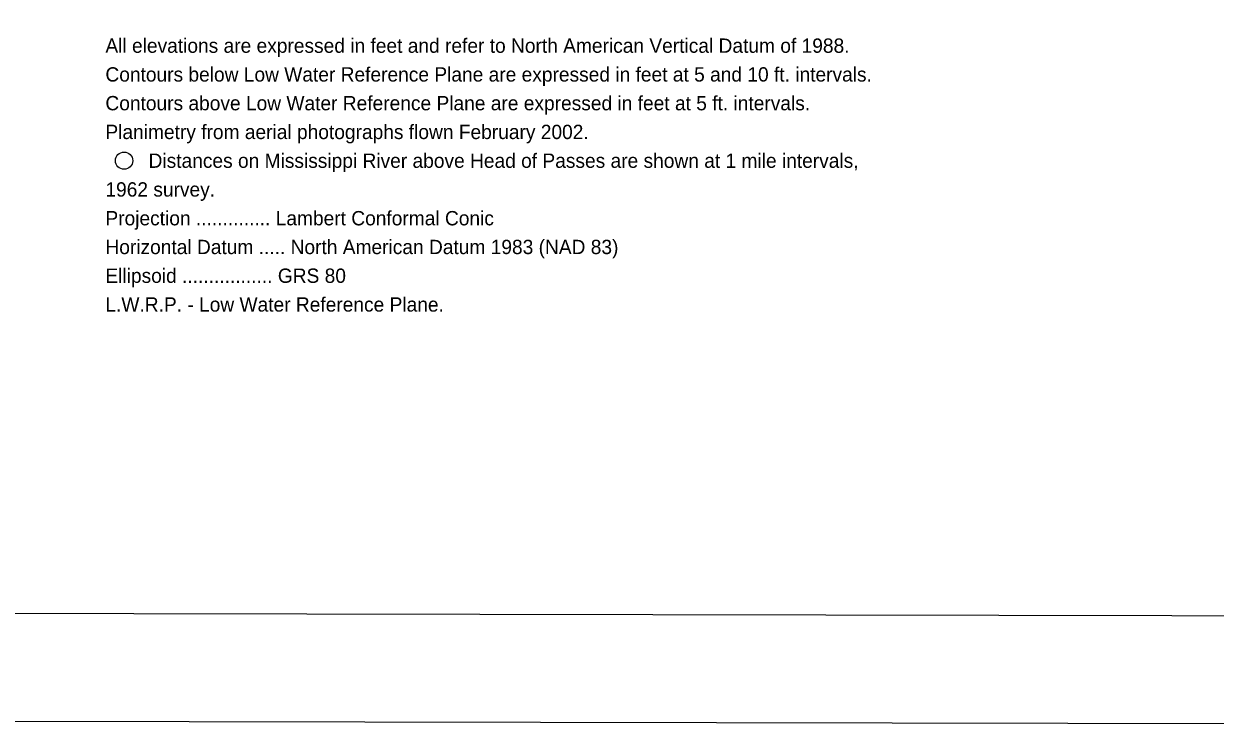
# Model space of a CAD drawing. Extents: x 3192986 to 3230865, y 867483 to 892886.
# Drawn here: x 3196687 to 3203592, y 868067 to 872173 of the extents above; entities that cross this region are included whole.
import ezdxf

# ---------------------------------------------------------------- set-up
doc = ezdxf.new("R2010")
doc.units = 0
for name, color, linetype in [('G-ANNO-NPLT', 7, 'Continuous'), ('V-ANNO-NOTE', 7, 'Continuous'), ('V-ANNO-SYMB', 7, 'Continuous')]:
    doc.layers.add(name, color=color, linetype=linetype)

msp = doc.modelspace()

# ---------------------------------------------------------------- linework, layer by layer
at = {"layer": 'G-ANNO-NPLT'}
msp.add_lwpolyline([(3193569.6, 868136), (3230236.2, 868066.7), (3230281.9, 892233.3), (3193615.3, 892302.6)], close=True, dxfattribs=at)
at = {"layer": 'V-ANNO-NOTE'}
msp.add_circle((3197268.5, 871379.5), 50, dxfattribs=at)
at = {"layer": 'V-ANNO-SYMB'}
msp.add_lwpolyline([(3196320.9, 868755.9), (3229404.1, 868693.3), (3229447.4, 891609.8), (3196364.3, 891672.4), (3196320.9, 868755.9)], dxfattribs=at)

# ---------------------------------------------------------------- texts
at = {"layer": 'V-ANNO-NOTE'}
for s, rotation, p in [('All elevations are expressed in feet and refer to North American Vertical Datum of 1988.', 0.00001, (3197160.3, 872004.8)), ('Contours below Low Water Reference Plane are expressed in feet at 5 and 10 ft. intervals.', 0.00001, (3197160.3, 871838.1)), ('Contours above Low Water Reference Plane are expressed in feet at 5 ft. intervals.', 0.00001, (3197160.3, 871671.4)), ('Planimetry from aerial photographs flown February 2002.', 0.00001, (3197160.3, 871504.7)), ('Distances on Mississippi River above Head of Passes are shown at 1 mile intervals,', 0.00001, (3197410.5, 871338)), ('1962 survey.', 0.00001, (3197160.3, 871171.3)), ('Projection .............. Lambert Conformal Conic', 359.99998, (3197160.3, 871004.6)), ('Horizontal Datum ..... North American Datum 1983 (NAD 83)', 359.99998, (3197160.3, 870837.9)), ('Ellipsoid ................. GRS 80', 359.99998, (3197160.3, 870671.2)), ('L.W.R.P. - Low Water Reference Plane.', 359.99998, (3197160.3, 870504.5))]:
    msp.add_text(s, height=83, rotation=rotation, dxfattribs=at).set_placement(p)

doc.saveas('drawing.dxf')
